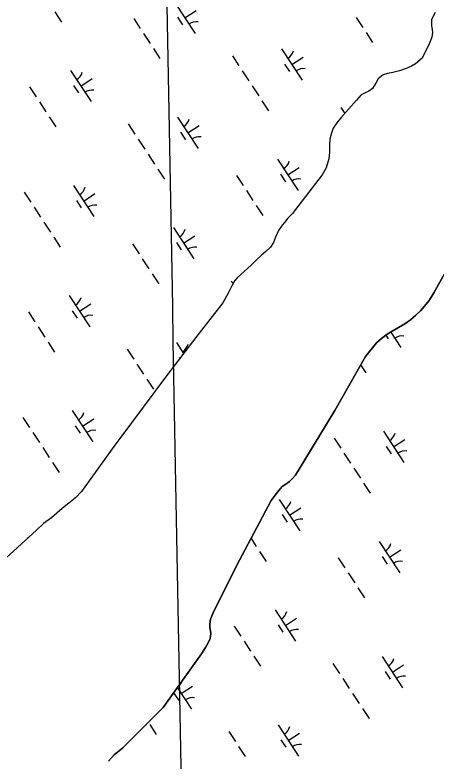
# Model space of a CAD drawing. Extents: x 3945642 to 3966284, y 206476 to 228921.
# Drawn here: x 3956822 to 3957385, y 213000 to 213998 of the extents above; entities that cross this region are included whole.
import ezdxf

# ---------------------------------------------------------------- set-up
doc = ezdxf.new("R2010")
doc.units = 0
for name, color, linetype in [('V-GRID-MAJR', 7, 'Continuous'), ('V-TOPO-SHOR', 7, 'Continuous'), ('V-WETL-SWMP', 7, 'Continuous')]:
    doc.layers.add(name, color=color, linetype=linetype)

msp = doc.modelspace()

# ---------------------------------------------------------------- linework, layer by layer
at = {"layer": 'V-GRID-MAJR'}
msp.add_spline([(3957114.32, 209221.5), (3957056.9, 212329.82), (3956944.95, 218389.75), (3956833, 224449.67), (3956787.83, 226894.45)], degree=3, dxfattribs=at)
at = {"layer": 'V-TOPO-SHOR'}
for points in [[(3957384.03, 214000.94), (3957379.09, 213991.65), (3957379.24, 213983.64), (3957380.11, 213977.89), (3957380.4, 213973.94), (3957379.56, 213967.73), (3957376.72, 213959.98), (3957366.64, 213939.91), (3957358.02, 213932.48), (3957352.64, 213928.95), (3957345.33, 213925.82), (3957336.63, 213922.98), (3957327.48, 213920.87), (3957320.25, 213919.34), (3957314.62, 213917.74), (3957308.1, 213912.16), (3957304.79, 213906.54), (3957300.24, 213899.08), (3957295.5, 213895.57), (3957289.46, 213892.89), (3957285.33, 213890.88), (3957278.74, 213883.7), (3957258.68, 213860.66), (3957252.52, 213853.49), (3957247.85, 213846.24), (3957244.92, 213838.06), (3957243.12, 213831.51), (3957242.84, 213824.02), (3957242.94, 213813.77), (3957241.92, 213805.41), (3957238.2, 213793.48), (3957233.26, 213784.09), (3957192.94, 213731.8), (3957187.39, 213726.14), (3957182.91, 213720.28), (3957179.56, 213716.8), (3957174.57, 213709.54), (3957170.79, 213700.39), (3957168.05, 213693.28), (3957164, 213687.33), (3957157.6, 213681.54), (3957151.72, 213675.97), (3957145.1, 213670.29), (3957138.08, 213663.21), (3957119.61, 213646.39), (3957116.58, 213642.59), (3957112.45, 213635.57), (3957107.62, 213625.54), (3957100.29, 213612.79), (3957089.35, 213598.36), (3957065.79, 213568.41), (3957025.17, 213515.37), (3956962.6, 213431.35), (3956954.58, 213420.72), (3956911.42, 213360.58), (3956904, 213352.53), (3956898.63, 213348.04), (3956892.95, 213343.66), (3956885.69, 213337.75), (3956878.44, 213331.51), (3956871.29, 213325.61)], [(3957398.7, 213655.82), (3957382.19, 213626.22), (3957375.98, 213615.95), (3957369.72, 213608.24), (3957364.39, 213602.36), (3957358.09, 213596.37), (3957351.27, 213590.25), (3957343.57, 213584.97), (3957335.02, 213579.89), (3957326.78, 213575.02), (3957320.13, 213570.83), (3957312.44, 213565.24), (3957305.61, 213559.44), (3957290.8, 213541.09), (3957250.22, 213469.04), (3957197.64, 213382.54), (3957193.77, 213378.29), (3957189.37, 213373.93), (3957184.31, 213370.31), (3957179.77, 213367.44), (3957174.96, 213362.22), (3957170.17, 213355.93), (3957165.08, 213348.67), (3957118.71, 213261.33), (3957087.36, 213198.43), (3957083.89, 213190.13), (3957082.95, 213183.49), (3957083.05, 213178.58), (3957083.66, 213174.42), (3957084.17, 213170.27), (3957083.43, 213164.38), (3957080.77, 213158.34), (3957077.05, 213152.18), (3957071.87, 213143.53), (3957020.5, 213071.8), (3956966.53, 213018.18), (3956955.18, 213008.55), (3956947.33, 213000.39)], [(3956871.29, 213325.61), (3956860.87, 213317.82), (3956851.1, 213309.08), (3956799.88, 213262.88)]]:
    msp.add_lwpolyline(points, dxfattribs=at)
at = {"layer": 'V-WETL-SWMP'}
for p, q in [((3957035.88, 214014.68), (3957063.28, 213972.85)), ((3956875.96, 214001.55), (3956884.72, 213988.17)), ((3957049.58, 213993.76), (3957064.64, 214003.63)), ((3956981.19, 213992.84), (3956989.96, 213979.46)), ((3957039.84, 213994.56), (3957046.41, 213984.52)), ((3957278.6, 213994.01), (3957287.37, 213980.63)), ((3956994.34, 213972.76), (3957003.11, 213959.38)), ((3957291.75, 213973.94), (3957300.52, 213960.55)), ((3957007.49, 213952.69), (3957016.26, 213939.3)), ((3957178.95, 213952.14), (3957206.35, 213910.31)), ((3957113.16, 213943.01), (3957121.93, 213929.63)), ((3957192.65, 213931.22), (3957207.71, 213941.09)), ((3957182.91, 213932.01), (3957189.49, 213921.98)), ((3956896.74, 213923.53), (3956924.14, 213881.7)), ((3957126.31, 213922.94), (3957135.08, 213909.55)), ((3956910.44, 213902.61), (3956925.5, 213912.48)), ((3956842.05, 213901.69), (3956850.82, 213888.3)), ((3956900.7, 213903.4), (3956907.28, 213893.37)), ((3957139.46, 213902.86), (3957148.23, 213889.48)), ((3956855.2, 213881.61), (3956863.97, 213868.23)), ((3957152.62, 213882.78), (3957161.38, 213869.4)), ((3957257.85, 213874.07), (3957263.22, 213865.87)), ((3956868.35, 213861.54), (3956877.12, 213848.15)), ((3957039.81, 213860.98), (3957067.21, 213819.16)), ((3956974.02, 213851.86), (3956982.79, 213838.48)), ((3957053.51, 213840.07), (3957068.57, 213849.94)), ((3957043.77, 213840.86), (3957050.35, 213830.82)), ((3956987.17, 213831.78), (3956995.94, 213818.4)), ((3957000.32, 213811.71), (3957009.09, 213798.32)), ((3957173.4, 213804.76), (3957200.8, 213762.93)), ((3957013.48, 213791.63), (3957022.24, 213778.25)), ((3957187.1, 213783.85), (3957202.16, 213793.71)), ((3957118.71, 213782.92), (3957127.48, 213769.54)), ((3957177.36, 213784.64), (3957183.93, 213774.6)), ((3956900.68, 213769.83), (3956928.08, 213728.01)), ((3956834.88, 213760.71), (3956843.65, 213747.32)), ((3956914.38, 213748.92), (3956929.43, 213758.78)), ((3957131.86, 213762.84), (3957140.63, 213749.46)), ((3956904.63, 213749.71), (3956911.21, 213739.67)), ((3956848.03, 213740.63), (3956856.8, 213727.25)), ((3957145.01, 213742.77), (3957153.78, 213729.39)), ((3956861.19, 213720.56), (3956869.95, 213707.17)), ((3957034.26, 213713.61), (3957061.66, 213671.78)), ((3956874.34, 213700.48), (3956883.11, 213687.1)), ((3957047.96, 213692.69), (3957063.02, 213702.56)), ((3956979.57, 213691.77), (3956988.34, 213678.39)), ((3957038.22, 213693.49), (3957044.8, 213683.45)), ((3956992.72, 213671.69), (3957001.49, 213658.31)), ((3957005.87, 213651.62), (3957014.64, 213638.23)), ((3957382.19, 213626.22), (3957398.7, 213655.82)), ((3957111.54, 213641.94), (3957113.99, 213638.2)), ((3956895.12, 213622.45), (3956922.52, 213580.63)), ((3957375.98, 213615.95), (3957382.19, 213626.22)), ((3956908.82, 213601.54), (3956923.88, 213611.41)), ((3957369.72, 213608.24), (3957375.98, 213615.95)), ((3956840.43, 213600.62), (3956849.2, 213587.23)), ((3956899.08, 213602.33), (3956905.66, 213592.3)), ((3957358.09, 213596.36), (3957364.39, 213602.36)), ((3957364.39, 213602.36), (3957369.72, 213608.24)), ((3957343.57, 213584.97), (3957351.27, 213590.25)), ((3957351.27, 213590.25), (3957358.09, 213596.36)), ((3956853.58, 213580.54), (3956862.35, 213567.16)), ((3957326.78, 213575.02), (3957335.02, 213579.89)), ((3957335.02, 213579.89), (3957343.57, 213584.97)), ((3957312.44, 213565.23), (3957320.13, 213570.83)), ((3957318.3, 213569.5), (3957321.45, 213564.68)), ((3957320.13, 213570.83), (3957326.78, 213575.02)), ((3957324.74, 213573.74), (3957338.32, 213553.01)), ((3956866.73, 213560.47), (3956875.5, 213547.08)), ((3957038.2, 213559.91), (3957047.92, 213545.08)), ((3957290.8, 213541.09), (3957305.61, 213559.44)), ((3957305.61, 213559.44), (3957312.44, 213565.23)), ((3956972.4, 213550.79), (3956981.17, 213537.41)), ((3957042.15, 213539.79), (3957042.94, 213538.59)), ((3957250.22, 213469.04), (3957290.8, 213541.09)), ((3956985.55, 213530.71), (3956994.32, 213517.33)), ((3957284.48, 213529.88), (3957291.3, 213519.47)), ((3956998.71, 213510.64), (3957007.47, 213497.25)), ((3957197.64, 213382.54), (3957250.22, 213469.04)), ((3956833.26, 213459.64), (3956842.03, 213446.25)), ((3956899.06, 213468.76), (3956926.46, 213426.94)), ((3956912.76, 213447.85), (3956927.81, 213457.71)), ((3956846.42, 213439.56), (3956855.18, 213426.18)), ((3956903.02, 213448.64), (3956909.59, 213438.6)), ((3957314.86, 213441.15), (3957342.26, 213399.32)), ((3957249.06, 213432.02), (3957257.83, 213418.64)), ((3957328.56, 213420.23), (3957343.61, 213430.1)), ((3956859.57, 213419.49), (3956868.34, 213406.1)), ((3957318.81, 213421.02), (3957325.39, 213410.99)), ((3957262.21, 213411.95), (3957270.98, 213398.56)), ((3956872.72, 213399.41), (3956881.49, 213386.03)), ((3957275.37, 213391.87), (3957284.13, 213378.49)), ((3957193.77, 213378.29), (3957197.64, 213382.54)), ((3957179.77, 213367.44), (3957184.31, 213370.31)), ((3957184.31, 213370.31), (3957189.37, 213373.93)), ((3957189.37, 213373.93), (3957193.77, 213378.29)), ((3957288.52, 213371.79), (3957297.29, 213358.41)), ((3957170.17, 213355.93), (3957174.96, 213362.22)), ((3957174.96, 213362.22), (3957179.77, 213367.44)), ((3957165.08, 213348.67), (3957170.17, 213355.93)), ((3957175.72, 213349.99), (3957203.12, 213308.17)), ((3957118.71, 213261.33), (3957165.08, 213348.67)), ((3957179.67, 213329.87), (3957186.25, 213319.84)), ((3957189.42, 213329.08), (3957204.47, 213338.95)), ((3956838.81, 213299.55), (3956839.45, 213298.57)), ((3957138.1, 213297.86), (3957144.99, 213287.33)), ((3957309.3, 213293.77), (3957336.7, 213251.94)), ((3957149.38, 213280.64), (3957158.15, 213267.26)), ((3957323, 213272.86), (3957338.06, 213282.72)), ((3957254.61, 213271.93), (3957263.38, 213258.55)), ((3957313.26, 213273.65), (3957319.84, 213263.61)), ((3957087.36, 213198.43), (3957118.71, 213261.33)), ((3957267.76, 213251.85), (3957276.53, 213238.47)), ((3957280.91, 213231.78), (3957289.68, 213218.4)), ((3957170.16, 213202.62), (3957197.56, 213160.79)), ((3957082.95, 213183.49), (3957083.89, 213190.13)), ((3957083.89, 213190.13), (3957087.36, 213198.43)), ((3957183.86, 213181.7), (3957198.92, 213191.57)), ((3957083.05, 213178.58), (3957082.95, 213183.49)), ((3957115.47, 213180.78), (3957124.24, 213167.4)), ((3957174.12, 213182.5), (3957180.7, 213172.46)), ((3957083.66, 213174.42), (3957083.05, 213178.58)), ((3957083.43, 213164.38), (3957084.17, 213170.27)), ((3957084.17, 213170.27), (3957083.66, 213174.42)), ((3957080.77, 213158.34), (3957083.43, 213164.38)), ((3957128.62, 213160.7), (3957137.39, 213147.32)), ((3957071.87, 213143.53), (3957077.05, 213152.18)), ((3957077.05, 213152.18), (3957080.77, 213158.34)), ((3957020.5, 213071.8), (3957071.87, 213143.53)), ((3957141.78, 213140.63), (3957150.54, 213127.24)), ((3957313.24, 213140.08), (3957340.64, 213098.25)), ((3957247.44, 213130.95), (3957256.21, 213117.57)), ((3957326.94, 213119.16), (3957341.99, 213129.03)), ((3957260.6, 213110.88), (3957269.36, 213097.49)), ((3957317.2, 213119.95), (3957323.77, 213109.92)), ((3957044.73, 213090.55), (3957059.78, 213100.42)), ((3957034.98, 213091.34), (3957041.56, 213081.31)), ((3957039.57, 213098.42), (3957058.42, 213069.64)), ((3957273.75, 213090.8), (3957282.52, 213077.42)), ((3956966.53, 213018.18), (3957020.5, 213071.8)), ((3957286.9, 213070.72), (3957295.67, 213057.34)), ((3957002.64, 213049.48), (3957011.4, 213036.09)), ((3957174.1, 213048.92), (3957201.5, 213007.1)), ((3957108.3, 213039.8), (3957117.07, 213026.42)), ((3957187.8, 213028.01), (3957202.86, 213037.88)), ((3957178.06, 213028.8), (3957184.63, 213018.76)), ((3956955.18, 213008.55), (3956966.53, 213018.18)), ((3957121.46, 213019.72), (3957130.22, 213006.34)), ((3956947.33, 213000.39), (3956955.18, 213008.55))]:
    msp.add_line(p, q, dxfattribs=at)
msp.add_lwpolyline([(3957384.03, 214000.93), (3957379.09, 213991.65), (3957379.24, 213983.64), (3957380.1, 213977.89), (3957380.4, 213973.94), (3957379.56, 213967.73), (3957376.72, 213959.98), (3957366.64, 213939.91), (3957358.02, 213932.48), (3957352.64, 213928.95), (3957345.33, 213925.82), (3957336.63, 213922.98), (3957327.48, 213920.87), (3957320.25, 213919.34), (3957314.62, 213917.74), (3957308.1, 213912.16), (3957304.79, 213906.54), (3957300.24, 213899.08), (3957295.5, 213895.57), (3957289.46, 213892.89), (3957285.33, 213890.88), (3957278.74, 213883.7), (3957258.68, 213860.66), (3957252.52, 213853.49), (3957247.85, 213846.24), (3957244.92, 213838.06), (3957243.12, 213831.51), (3957242.84, 213824.02), (3957242.93, 213813.77), (3957241.92, 213805.41), (3957238.2, 213793.48), (3957233.26, 213784.09), (3957192.94, 213731.8), (3957187.39, 213726.14), (3957182.91, 213720.28), (3957179.56, 213716.8), (3957174.57, 213709.54), (3957170.79, 213700.39), (3957168.05, 213693.28), (3957164, 213687.33), (3957157.6, 213681.54), (3957151.72, 213675.97), (3957145.1, 213670.29), (3957138.08, 213663.21), (3957119.61, 213646.39), (3957116.58, 213642.59), (3957112.45, 213635.57), (3957107.62, 213625.54), (3957100.29, 213612.79), (3957089.35, 213598.36), (3957065.79, 213568.41), (3957025.17, 213515.37), (3956962.6, 213431.35), (3956954.58, 213420.72), (3956911.42, 213360.58), (3956904, 213352.53), (3956898.63, 213348.04), (3956892.95, 213343.66), (3956885.69, 213337.75), (3956878.45, 213331.52), (3956871.29, 213325.61), (3956860.87, 213317.82), (3956851.11, 213309.08), (3956799.87, 213262.88)], dxfattribs=at)
for centre, start, end in [((3957064.91, 213970.79), 82.45745, 124.00111), ((3957177.72, 213954.46), 302.45745, 344.00111), ((3956895.5, 213925.85), 302.45745, 344.00111), ((3957207.99, 213908.25), 82.45745, 124.00111), ((3956925.78, 213879.64), 82.45745, 124.00111), ((3957038.58, 213863.31), 302.45745, 344.00111), ((3957068.85, 213817.1), 82.45745, 124.00111), ((3957172.16, 213807.08), 302.45745, 344.00111), ((3957202.44, 213760.87), 82.45745, 124.00111), ((3956899.44, 213772.16), 302.45745, 344.00111), ((3956929.71, 213725.95), 82.45745, 124.00111), ((3957033.02, 213715.93), 302.45745, 344.00111), ((3957063.3, 213669.72), 82.45745, 124.00111), ((3956893.89, 213624.78), 302.45745, 344.00111), ((3956924.16, 213578.57), 82.45745, 124.00111), ((3957339.96, 213550.95), 82.45745, 124.00111), ((3957036.96, 213562.24), 302.45745, 344.00111), ((3956897.82, 213471.08), 302.45745, 344.00111), ((3956928.09, 213424.88), 82.45745, 124.00111), ((3957313.62, 213443.47), 302.45745, 344.00111), ((3957343.89, 213397.26), 82.45745, 124.00111), ((3957174.48, 213352.32), 302.45745, 344.00111), ((3957204.75, 213306.11), 82.45745, 124.00111), ((3957308.06, 213296.09), 302.45745, 344.00111), ((3957338.34, 213249.88), 82.45745, 124.00111), ((3957168.93, 213204.94), 302.45745, 344.00111), ((3957199.2, 213158.73), 82.45745, 124.00111), ((3957312, 213142.4), 302.45745, 344.00111), ((3957342.27, 213096.19), 82.45745, 124.00111), ((3957029.79, 213113.79), 307.90707, 340.8755), ((3957060.06, 213067.58), 82.45745, 124.00111), ((3957172.86, 213051.25), 302.45745, 344.00111), ((3957203.13, 213005.04), 82.45745, 124.00111)]:
    msp.add_arc(centre, 17.62, start, end, dxfattribs=at)

doc.saveas('drawing.dxf')
